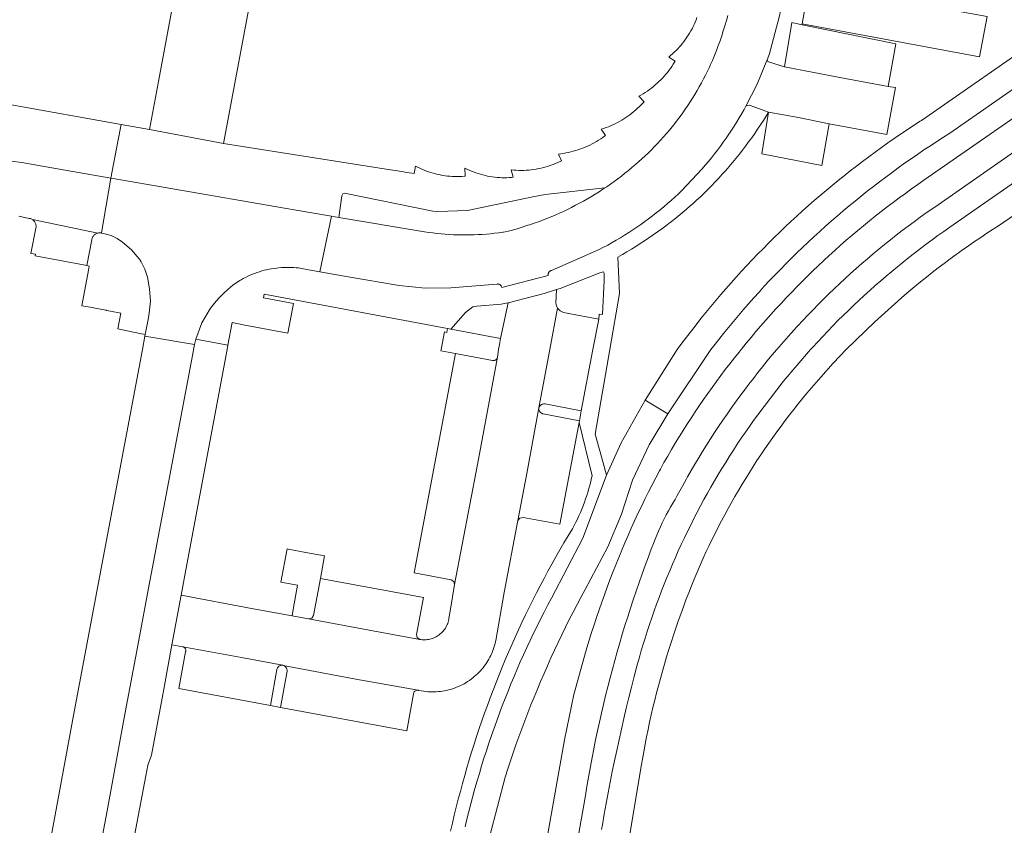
# Model space of a CAD drawing. Extents: x 146402 to 164798, y 455483 to 464134.
# Tile 268 of 575: x 157731 to 157848, y 459943 to 460039. Entities that reach past the tile are written whole.
import ezdxf

# ---------------------------------------------------------------- set-up
doc = ezdxf.new("R2010")
doc.units = 0
doc.header["$LTSCALE"] = 0.2
for name, color, linetype, lineweight in [('B-XX-VH-VERHARDING_ASFALT-GV', 252, 'CONTINUOUS', 18), ('B-XX-VH-VERHARDING_BETONSTRAATSTEEN-GV', 252, 'CONTINUOUS', 18), ('B-XX-VH-VERHARDING_TEGEL-GV', 252, 'CONTINUOUS', 18)]:
    doc.layers.add(name, color=color, linetype=linetype, lineweight=lineweight)

msp = doc.modelspace()

# ---------------------------------------------------------------- linework, layer by layer
at = {"layer": 'B-XX-VH-VERHARDING_ASFALT-GV'}
for points in [[(157853.315, 460037.496), (157838.576, 460027.273), (157838.434, 460027.183), (157837.655, 460026.679), (157836.879, 460026.169), (157836.108, 460025.652), (157835.342, 460025.128), (157834.58, 460024.598), (157833.823, 460024.061), (157833.07, 460023.518), (157832.322, 460022.968), (157831.579, 460022.412), (157830.841, 460021.849), (157830.107, 460021.28), (157829.379, 460020.705), (157828.655, 460020.124), (157827.937, 460019.536), (157827.223, 460018.942), (157826.515, 460018.342), (157825.812, 460017.736), (157825.114, 460017.124), (157824.421, 460016.506), (157823.734, 460015.882), (157823.052, 460015.252), (157822.376, 460014.617), (157821.705, 460013.975), (157821.04, 460013.328), (157820.38, 460012.675), (157819.726, 460012.016), (157819.078, 460011.352), (157818.435, 460010.682), (157817.799, 460010.006), (157817.168, 460009.326), (157816.543, 460008.639), (157815.923, 460007.948), (157815.31, 460007.251), (157814.703, 460006.549), (157814.102, 460005.841), (157813.507, 460005.129), (157812.919, 460004.411), (157812.336, 460003.688), (157811.76, 460002.961), (157811.19, 460002.228), (157810.626, 460001.49), (157810.069, 460000.748), (157809.518, 460000.001), (157805.669, 459993.997), (157808.37, 459992.342), (157813.51, 460000), (157813.871, 460000.467), (157814.444, 460001.197), (157815.023, 460001.921), (157815.608, 460002.641), (157816.2, 460003.356), (157816.797, 460004.065), (157817.401, 460004.769), (157818.011, 460005.468), (157818.627, 460006.162), (157819.248, 460006.851), (157819.876, 460007.534), (157820.51, 460008.211), (157821.149, 460008.883), (157821.794, 460009.55), (157822.445, 460010.211), (157823.101, 460010.867), (157823.763, 460011.516), (157824.431, 460012.16), (157825.104, 460012.798), (157825.783, 460013.431), (157826.467, 460014.057), (157827.157, 460014.678), (157827.851, 460015.292), (157828.552, 460015.901), (157829.257, 460016.503), (157829.967, 460017.1), (157830.683, 460017.69), (157831.404, 460018.274), (157832.129, 460018.852), (157832.86, 460019.423), (157833.596, 460019.988), (157834.336, 460020.547), (157835.081, 460021.1), (157835.831, 460021.646), (157836.586, 460022.185), (157837.345, 460022.718), (157838.109, 460023.245), (157838.877, 460023.764), (157839.65, 460024.277), (157840.427, 460024.784), (157841.196, 460025.276), (157841.97, 460025.761), (157855.935, 460035.485)], [(157796.074, 459932.818), (157798.54, 459946.671), (157798.621, 459947.18), (157798.796, 459948.245), (157798.979, 459949.31), (157799.169, 459950.373), (157799.368, 459951.434), (157799.574, 459952.494), (157799.789, 459953.552), (157800.011, 459954.609), (157800.241, 459955.664), (157800.479, 459956.718), (157800.724, 459957.769), (157800.977, 459958.819), (157801.238, 459959.867), (157801.507, 459960.913), (157801.784, 459961.957), (157802.068, 459962.999), (157802.36, 459964.038), (157802.66, 459965.076), (157802.968, 459966.111), (157803.283, 459967.144), (157803.605, 459968.174), (157803.936, 459969.202), (157804.274, 459970.228), (157804.619, 459971.251), (157804.972, 459972.271), (157805.333, 459973.289), (157805.701, 459974.305), (157806.077, 459975.317), (157806.118, 459975.437), (157806.293, 459975.939), (157806.476, 459976.438), (157806.666, 459976.934), (157806.864, 459977.427), (157807.069, 459977.918), (157807.282, 459978.405), (157807.501, 459978.889), (157807.729, 459979.369), (157807.963, 459979.846), (157808.204, 459980.32), (157808.453, 459980.79), (157808.709, 459981.256), (157808.971, 459981.718), (157809.241, 459982.176), (157809.517, 459982.63), (157810.116, 459983.729), (157810.595, 459984.607), (157810.734, 459984.852), (157811.173, 459985.617), (157811.619, 459986.378), (157812.072, 459987.136), (157812.532, 459987.889), (157812.999, 459988.638), (157813.472, 459989.382), (157813.952, 459990.123), (157814.439, 459990.859), (157814.933, 459991.59), (157815.433, 459992.317), (157815.94, 459993.04), (157816.453, 459993.757), (157816.973, 459994.471), (157817.499, 459995.179), (157818.032, 459995.883), (157818.571, 459996.581), (157819.116, 459997.275), (157819.667, 459997.964), (157820.225, 459998.648), (157820.789, 459999.326), (157821.359, 460000), (157822.186, 460000.957), (157823.026, 460001.902), (157823.215, 460002.119), (157823.247, 460002.16), (157823.847, 460002.815), (157824.452, 460003.464), (157825.063, 460004.108), (157825.68, 460004.746), (157826.303, 460005.378), (157826.931, 460006.005), (157827.565, 460006.626), (157828.204, 460007.242), (157828.849, 460007.851), (157829.5, 460008.455), (157830.156, 460009.053), (157830.817, 460009.645), (157831.483, 460010.231), (157832.155, 460010.811), (157832.832, 460011.384), (157833.514, 460011.952), (157834.201, 460012.514), (157834.894, 460013.069), (157835.591, 460013.618), (157836.293, 460014.161), (157837, 460014.697), (157837.712, 460015.227), (157838.429, 460015.751), (157839.15, 460016.268), (157840.185, 460016.966), (157868.359, 460036.622)], [(157869.991, 460034.06), (157841.979, 460014.564), (157841.265, 460014.068), (157840.556, 460013.565), (157839.852, 460013.056), (157839.152, 460012.54), (157838.457, 460012.018), (157837.767, 460011.489), (157837.082, 460010.955), (157836.402, 460010.413), (157835.727, 460009.866), (157835.056, 460009.312), (157834.391, 460008.753), (157833.732, 460008.187), (157833.077, 460007.615), (157832.428, 460007.037), (157831.784, 460006.453), (157831.145, 460005.864), (157830.512, 460005.268), (157829.884, 460004.667), (157829.262, 460004.06), (157828.646, 460003.447), (157828.035, 460002.828), (157827.43, 460002.204), (157826.831, 460001.575), (157826.237, 460000.94), (157825.65, 460000.299), (157825.379, 460000), (157822.139, 459996.208), (157819.104, 459992.25), (157818.602, 459991.557), (157818.108, 459990.86), (157817.619, 459990.157), (157817.137, 459989.451), (157816.662, 459988.74), (157816.193, 459988.024), (157815.732, 459987.304), (157815.277, 459986.58), (157814.828, 459985.852), (157814.387, 459985.119), (157813.952, 459984.383), (157813.525, 459983.642), (157813.104, 459982.897), (157812.69, 459982.149), (157812.283, 459981.396), (157811.884, 459980.64), (157811.491, 459979.88), (157811.106, 459979.117), (157810.727, 459978.35), (157810.356, 459977.579), (157809.992, 459976.805), (157809.636, 459976.027), (157809.286, 459975.247), (157808.944, 459974.463), (157808.61, 459973.676), (157808.282, 459972.886), (157807.962, 459972.092), (157807.65, 459971.296), (157807.345, 459970.497), (157807.047, 459969.695), (157806.757, 459968.891), (157806.475, 459968.083), (157806.2, 459967.273), (157805.933, 459966.461), (157805.673, 459965.646), (157805.421, 459964.829), (157805.177, 459964.009), (157805.047, 459963.563), (157804.711, 459962.319), (157804.382, 459961.073), (157804.061, 459959.825), (157803.748, 459958.575), (157803.443, 459957.323), (157803.146, 459956.069), (157802.856, 459954.813), (157802.574, 459953.556), (157802.3, 459952.297), (157802.034, 459951.036), (157801.775, 459949.773), (157801.525, 459948.509), (157801.282, 459947.244), (157801.047, 459945.977), (157800.82, 459944.708), (157800.601, 459943.438), (157800.507, 459942.88)], [(157855.566, 460031.753), (157838.886, 460020.152), (157838.145, 460019.641), (157837.409, 460019.124), (157836.677, 460018.599), (157835.951, 460018.069), (157835.228, 460017.532), (157834.511, 460016.988), (157833.799, 460016.439), (157833.091, 460015.883), (157832.389, 460015.32), (157831.691, 460014.752), (157830.998, 460014.177), (157830.311, 460013.596), (157829.629, 460013.009), (157828.952, 460012.416), (157828.28, 460011.817), (157827.614, 460011.212), (157826.953, 460010.602), (157826.298, 460009.985), (157825.648, 460009.362), (157825.004, 460008.734), (157824.365, 460008.1), (157823.732, 460007.461), (157823.104, 460006.815), (157822.483, 460006.165), (157821.867, 460005.508), (157821.257, 460004.847), (157820.653, 460004.18), (157820.055, 460003.507), (157819.463, 460002.83), (157818.877, 460002.147), (157818.297, 460001.459), (157817.723, 460000.765), (157817.156, 460000.067), (157817.102, 460000), (157816.984, 459999.854), (157816.867, 459999.708), (157816.315, 459999.017), (157815.77, 459998.321), (157815.231, 459997.62), (157814.698, 459996.915), (157814.171, 459996.204), (157813.651, 459995.489), (157813.138, 459994.769), (157812.631, 459994.045), (157812.131, 459993.316), (157811.637, 459992.582), (157811.15, 459991.844), (157810.669, 459991.102), (157810.196, 459990.355), (157809.729, 459989.604), (157809.269, 459988.849), (157808.816, 459988.09), (157808.369, 459987.327), (157807.93, 459986.56), (157807.497, 459985.788), (157807.385, 459985.585), (157806.942, 459984.744), (157806.505, 459983.899), (157806.076, 459983.051), (157805.654, 459982.199), (157805.239, 459981.343), (157804.831, 459980.484), (157804.43, 459979.622), (157804.037, 459978.756), (157803.651, 459977.887), (157803.273, 459977.015), (157802.901, 459976.139), (157802.537, 459975.261), (157802.181, 459974.379), (157801.832, 459973.495), (157801.49, 459972.607), (157801.156, 459971.717), (157800.829, 459970.824), (157800.51, 459969.928), (157800.199, 459969.03), (157799.895, 459968.129), (157799.598, 459967.225), (157799.31, 459966.319), (157799.028, 459965.411), (157798.755, 459964.5), (157798.678, 459964.239), (157797.193, 459958.929), (157796.069, 459953.531), (157792.461, 459933.21)], [(157802.359, 459933.33), (157805.265, 459950.609), (157805.372, 459951.253), (157805.526, 459952.134), (157805.688, 459953.014), (157805.857, 459953.891), (157806.034, 459954.768), (157806.22, 459955.643), (157806.413, 459956.516), (157806.613, 459957.387), (157806.822, 459958.257), (157807.038, 459959.124), (157807.262, 459959.99), (157807.494, 459960.854), (157807.734, 459961.715), (157807.981, 459962.574), (157808.236, 459963.432), (157808.499, 459964.286), (157808.769, 459965.139), (157809.047, 459965.989), (157809.332, 459966.836), (157809.625, 459967.681), (157809.926, 459968.523), (157810.234, 459969.363), (157810.549, 459970.199), (157810.872, 459971.033), (157811.203, 459971.864), (157811.541, 459972.692), (157811.886, 459973.516), (157812.239, 459974.338), (157812.599, 459975.157), (157812.966, 459975.972), (157813.273, 459976.622), (157813.637, 459977.372), (157814.007, 459978.12), (157814.385, 459978.863), (157814.769, 459979.603), (157815.161, 459980.34), (157815.56, 459981.072), (157815.966, 459981.801), (157816.379, 459982.526), (157816.799, 459983.247), (157817.226, 459983.963), (157817.659, 459984.676), (157818.1, 459985.384), (157818.547, 459986.088), (157819.001, 459986.788), (157819.461, 459987.484), (157819.928, 459988.174), (157820.402, 459988.861), (157820.883, 459989.543), (157821.37, 459990.22), (157821.863, 459990.893), (157822.363, 459991.56), (157822.869, 459992.223), (157823.381, 459992.881), (157823.9, 459993.535), (157824.425, 459994.183), (157824.957, 459994.826), (157825.494, 459995.464), (157826.038, 459996.097), (157826.587, 459996.724), (157828.089, 459998.379), (157829.63, 459999.999), (157833.023, 460003.325), (157836.574, 460006.485), (157837.096, 460006.927), (157837.782, 460007.497), (157838.472, 460008.061), (157839.168, 460008.619), (157839.868, 460009.171), (157840.573, 460009.716), (157841.284, 460010.255), (157841.999, 460010.788), (157842.718, 460011.314), (157843.443, 460011.833), (157844.172, 460012.347), (157844.906, 460012.853), (157845.644, 460013.353), (157846.387, 460013.846), (157847.134, 460014.333), (157847.885, 460014.813), (157863.362, 460025.478)], [(157787.198, 459942.105), (157788.998, 459949.094), (157789.006, 459949.119), (157789.318, 459950.083), (157789.637, 459951.045), (157789.964, 459952.004), (157790.298, 459952.96), (157790.64, 459953.914), (157790.989, 459954.864), (157791.346, 459955.813), (157791.71, 459956.758), (157792.082, 459957.7), (157792.462, 459958.639), (157792.848, 459959.576), (157793.242, 459960.509), (157793.644, 459961.439), (157794.052, 459962.366), (157794.468, 459963.29), (157794.892, 459964.21), (157795.322, 459965.127), (157795.76, 459966.041), (157796.205, 459966.951), (157796.657, 459967.857), (157797.117, 459968.76), (157797.583, 459969.66), (157798.056, 459970.555), (157798.537, 459971.447), (157801.232, 459976.538), (157802.871, 459980.425), (157804.166, 459984.44), (157806.147, 459988.665), (157808.37, 459992.342), (157805.669, 459993.997), (157802.839, 459988.901), (157801.083, 459985.04), (157798.269, 459977.546), (157794.543, 459970.431), (157794.101, 459969.599), (157793.666, 459968.763), (157793.238, 459967.924), (157792.817, 459967.081), (157792.403, 459966.234), (157791.997, 459965.384), (157791.598, 459964.531), (157791.206, 459963.674), (157790.821, 459962.814), (157790.444, 459961.95), (157790.074, 459961.084), (157789.711, 459960.214), (157789.356, 459959.341), (157789.008, 459958.466), (157788.668, 459957.587), (157788.335, 459956.706), (157788.01, 459955.821), (157787.692, 459954.935), (157787.381, 459954.045), (157787.079, 459953.153), (157786.784, 459952.258), (157786.496, 459951.361), (157786.216, 459950.461), (157785.944, 459949.559), (157785.679, 459948.655), (157785.422, 459947.748), (157785.173, 459946.839), (157784.931, 459945.929), (157784.698, 459945.016), (157784.472, 459944.101), (157784.253, 459943.185)]]:
    msp.add_lwpolyline(points, dxfattribs=at)
at = {"layer": 'B-XX-VH-VERHARDING_BETONSTRAATSTEEN-GV'}
for points in [[(157846.429, 460039.669), (157825.242, 460043.505), (157824.876, 460041.47), (157824.395, 460038.798), (157845.514, 460034.851)], [(157824.372, 460038.672), (157823.147, 460038.921), (157822.277, 460033.648), (157828.88, 460032.404), (157834.627, 460031.325), (157835.534, 460036.405)], [(157743.279, 460026.792), (157739.531, 460027.46), (157727.981, 460029.519), (157714.734, 460031.88), (157708.735, 460032.949), (157708.706, 460032.792), (157708.411, 460032.847), (157705.39, 460033.391), (157704.875, 460030.729), (157705.228, 460030.227), (157705.721, 460029.509), (157706.007, 460029.25), (157706.378, 460029.142), (157726.586, 460025.626), (157728.37, 460023.087), (157728.652, 460022.803), (157729.021, 460022.648), (157730.218, 460022.449), (157731.453, 460022.256), (157734.379, 460021.759), (157742.045, 460020.423), (157742.888, 460024.772)], [(157820.309, 460034.316), (157820.223, 460034.491), (157820.194, 460034.418), (157819.019, 460031.611), (157817.68, 460028.967), (157817.887, 460029.071), (157818.115, 460029.094), (157820.382, 460028.269), (157823.946, 460027.622), (157827.609, 460026.871), (157834.461, 460025.594), (157835.506, 460031.19), (157834.627, 460031.325), (157828.88, 460032.404), (157822.277, 460033.648), (157820.39, 460034.252)], [(157823.946, 460027.622), (157820.382, 460028.269), (157819.582, 460023.304), (157826.709, 460021.922), (157827.609, 460026.871)], [(157742.103, 460020.413), (157742.045, 460020.423), (157740.94, 460013.883), (157740.949, 460013.881), (157741.527, 460013.76), (157742.088, 460013.576), (157742.806, 460013.23), (157743.464, 460012.78), (157744.536, 460011.876), (157745.436, 460010.8), (157745.541, 460010.649), (157745.683, 460010.443), (157746.112, 460009.566), (157746.422, 460008.641), (157746.648, 460007.219), (157746.792, 460005.779), (157746.623, 460004.342), (157746.491, 460003.585), (157746.152, 460001.78), (157746.114, 460001.582), (157752.014, 460000.619), (157752.016, 460000.628), (157752.165, 460001.249), (157752.883, 460003.168), (157753.946, 460004.92), (157754.422, 460005.532), (157754.932, 460006.115), (157755.603, 460006.79), (157756.321, 460007.416), (157756.59, 460007.678), (157757.003, 460007.964), (157757.429, 460008.23), (157757.574, 460008.315), (157757.834, 460008.46), (157758.098, 460008.598), (157758.366, 460008.729), (157758.637, 460008.853), (157758.912, 460008.969), (157759.189, 460009.078), (157759.469, 460009.179), (157759.752, 460009.273), (157760.038, 460009.36), (157760.325, 460009.438), (157760.615, 460009.509), (157760.906, 460009.572), (157761.199, 460009.627), (157761.493, 460009.675), (157761.788, 460009.714), (157762.085, 460009.746), (157762.382, 460009.769), (157762.679, 460009.785), (157762.977, 460009.792), (157763.275, 460009.792), (157763.573, 460009.783), (157763.871, 460009.767), (157764.143, 460009.745), (157764.415, 460009.717), (157765.004, 460009.631), (157765.587, 460009.514), (157766.948, 460009.269), (157768.333, 460015.892), (157764.139, 460016.597), (157762.75, 460016.819), (157749.439, 460019.135)], [(157800.661, 460019.094), (157800.897, 460019.254), (157793.784, 460018.481), (157792.315, 460018.183), (157784.544, 460016.545), (157781.016, 460016.438), (157780.386, 460016.467), (157769.868, 460018.606), (157769.67, 460018.539), (157769.572, 460018.306), (157769.217, 460015.744), (157778.945, 460014.109), (157779.43, 460014.027), (157779.916, 460013.953), (157780.404, 460013.887), (157780.892, 460013.829), (157781.382, 460013.779), (157781.872, 460013.737), (157782.363, 460013.702), (157782.854, 460013.676), (157783.346, 460013.658), (157783.837, 460013.648), (157784.329, 460013.645), (157784.821, 460013.651), (157785.313, 460013.665), (157785.804, 460013.687), (157786.296, 460013.716), (157786.786, 460013.754), (157787.276, 460013.8), (157787.765, 460013.853), (157788.253, 460013.915), (157788.74, 460013.984), (157788.83, 460013.998), (157789.589, 460014.146), (157790.338, 460014.342), (157790.911, 460014.528), (157791.475, 460014.742), (157791.716, 460014.807), (157791.952, 460014.87), (157792.463, 460015.043), (157792.971, 460015.223), (157793.477, 460015.41), (157793.98, 460015.605), (157794.48, 460015.808), (157794.977, 460016.018), (157795.47, 460016.235), (157795.961, 460016.459), (157796.448, 460016.691), (157796.931, 460016.93), (157797.411, 460017.176), (157797.887, 460017.429), (157798.36, 460017.69), (157798.828, 460017.957), (157799.293, 460018.231), (157799.753, 460018.512), (157800.209, 460018.8)], [(157740.512, 460013.874), (157732.722, 460015.477), (157732.794, 460015.424), (157732.861, 460015.366), (157732.922, 460015.302), (157732.978, 460015.233), (157733.027, 460015.159), (157733.069, 460015.081), (157733.104, 460014.999), (157733.131, 460014.915), (157733.151, 460014.828), (157733.162, 460014.74), (157733.166, 460014.652), (157733.162, 460014.563), (157733.15, 460014.475), (157732.549, 460011.452), (157733.092, 460011.35), (157733.055, 460011.154), (157738.99, 460010.035), (157739.203, 460009.995), (157739.784, 460013.073), (157739.801, 460013.16), (157739.826, 460013.244), (157739.858, 460013.326), (157739.898, 460013.405), (157739.944, 460013.48), (157739.997, 460013.551), (157740.057, 460013.616), (157740.122, 460013.675), (157740.192, 460013.729), (157740.267, 460013.776), (157740.345, 460013.816), (157740.427, 460013.848)], [(157795.046, 460005.511), (157795.133, 460007.137), (157793.668, 460006.695), (157789.367, 460005.573), (157788.472, 460001.333), (157788.325, 460000.599), (157788.243, 460000), (157788.12, 459999.107), (157785.714, 459986.338), (157783.001, 459972.024), (157782.479, 459968.847), (157782.324, 459968.018), (157782.322, 459968.005), (157782.296, 459967.853), (157782.262, 459967.703), (157782.22, 459967.554), (157782.171, 459967.408), (157782.114, 459967.264), (157782.05, 459967.124), (157781.978, 459966.987), (157781.9, 459966.854), (157781.815, 459966.726), (157781.723, 459966.602), (157781.625, 459966.482), (157781.521, 459966.369), (157781.411, 459966.26), (157781.295, 459966.158), (157781.175, 459966.061), (157781.05, 459965.971), (157780.92, 459965.888), (157780.786, 459965.811), (157780.648, 459965.742), (157780.507, 459965.679), (157780.363, 459965.624), (157780.216, 459965.577), (157780.067, 459965.537), (157779.916, 459965.505), (157779.763, 459965.481), (157779.61, 459965.465), (157779.455, 459965.457), (157779.301, 459965.457), (157779.147, 459965.464), (157778.994, 459965.48), (157778.841, 459965.504), (157772.83, 459966.603), (157765.609, 459967.943), (157763.641, 459968.3), (157758.816, 459969.201), (157750.426, 459970.788), (157749.333, 459964.861), (157750.625, 459964.626), (157757.64, 459963.356), (157762.525, 459962.42), (157762.584, 459962.409), (157771.687, 459960.705), (157778.65, 459959.446), (157778.689, 459959.438), (157778.999, 459959.376), (157779.33, 459959.323), (157779.576, 459959.293), (157779.824, 459959.271), (157780.071, 459959.258), (157780.319, 459959.252), (157780.568, 459959.254), (157780.815, 459959.264), (157781.063, 459959.282), (157781.31, 459959.308), (157781.556, 459959.343), (157781.8, 459959.385), (157782.043, 459959.434), (157782.285, 459959.492), (157782.524, 459959.558), (157782.761, 459959.631), (157782.996, 459959.711), (157783.228, 459959.799), (157783.457, 459959.895), (157783.683, 459959.998), (157783.905, 459960.108), (157784.124, 459960.226), (157784.338, 459960.35), (157784.549, 459960.481), (157784.755, 459960.619), (157784.957, 459960.763), (157785.154, 459960.914), (157785.346, 459961.071), (157785.533, 459961.235), (157785.715, 459961.404), (157785.891, 459961.579), (157786.061, 459961.759), (157786.225, 459961.945), (157786.383, 459962.137), (157786.535, 459962.333), (157786.681, 459962.534), (157786.82, 459962.739), (157786.953, 459962.949), (157787.078, 459963.163), (157787.197, 459963.381), (157787.308, 459963.603), (157787.412, 459963.828), (157787.509, 459964.056), (157787.599, 459964.288), (157787.681, 459964.522), (157787.755, 459964.759), (157787.822, 459964.998), (157787.881, 459965.239), (157787.908, 459965.361), (157788.898, 459971.068), (157790.52, 459979.66), (157791.583, 459985.267), (157793.032, 459993.076), (157794.338, 460000), (157795.266, 460004.922), (157795.12, 460005.203)], [(157795.575, 460004.602), (157795.266, 460004.922), (157794.338, 460000), (157793.032, 459993.076), (157793.038, 459993.095), (157793.065, 459993.162), (157793.098, 459993.226), (157793.139, 459993.286), (157793.186, 459993.341), (157793.239, 459993.39), (157793.297, 459993.433), (157793.359, 459993.47), (157793.425, 459993.499), (157793.494, 459993.521), (157793.565, 459993.535), (157793.637, 459993.541), (157793.709, 459993.54), (157793.781, 459993.53), (157798.077, 459992.699), (157799.465, 460000), (157800.155, 460003.626), (157795.973, 460004.404)], [(157782.566, 460002.42), (157782.152, 460002.496), (157782.069, 460002.054), (157781.784, 460002.107), (157781.388, 460000), (157781.364, 459999.874), (157783.115, 459999.538), (157787.498, 459998.698), (157787.563, 459998.69), (157787.628, 459998.689), (157787.693, 459998.697), (157787.756, 459998.712), (157787.817, 459998.735), (157787.875, 459998.766), (157787.929, 459998.803), (157787.978, 459998.846), (157788.021, 459998.895), (157788.058, 459998.949), (157788.087, 459999.007), (157788.11, 459999.069), (157788.12, 459999.107), (157788.243, 460000), (157788.325, 460000.599), (157788.472, 460001.333)], [(157787.498, 459998.698), (157783.115, 459999.538), (157778.186, 459973.432), (157782.603, 459972.605), (157782.919, 459972.395), (157783.001, 459972.024), (157785.714, 459986.338), (157788.12, 459999.107), (157788.11, 459999.069), (157788.087, 459999.007), (157788.058, 459998.949), (157788.021, 459998.895), (157787.978, 459998.846), (157787.929, 459998.803), (157787.875, 459998.766), (157787.817, 459998.735), (157787.756, 459998.712), (157787.693, 459998.697), (157787.628, 459998.689), (157787.563, 459998.69)], [(157793.709, 459993.54), (157793.637, 459993.541), (157793.565, 459993.535), (157793.494, 459993.521), (157793.425, 459993.499), (157793.359, 459993.47), (157793.297, 459993.433), (157793.239, 459993.39), (157793.186, 459993.341), (157793.139, 459993.286), (157793.098, 459993.226), (157793.065, 459993.162), (157793.038, 459993.095), (157793.032, 459993.076), (157793.026, 459993.024), (157793.025, 459992.952), (157793.032, 459992.881), (157793.047, 459992.81), (157793.07, 459992.742), (157793.1, 459992.677), (157793.137, 459992.616), (157793.181, 459992.559), (157793.231, 459992.508), (157793.286, 459992.462), (157793.346, 459992.423), (157793.41, 459992.39), (157793.477, 459992.365), (157793.547, 459992.348), (157797.861, 459991.513), (157798.077, 459992.699), (157793.781, 459993.53)], [(157793.026, 459993.024), (157793.032, 459993.076), (157791.583, 459985.267), (157790.52, 459979.66), (157790.775, 459979.952), (157791.157, 459980.015), (157795.533, 459979.211), (157797.825, 459991.322), (157797.861, 459991.513), (157793.547, 459992.348), (157793.477, 459992.365), (157793.41, 459992.39), (157793.346, 459992.423), (157793.286, 459992.462), (157793.231, 459992.508), (157793.181, 459992.559), (157793.137, 459992.616), (157793.1, 459992.677), (157793.07, 459992.742), (157793.047, 459992.81), (157793.032, 459992.881), (157793.025, 459992.952)], [(157779.282, 459970.485), (157767.027, 459972.77), (157766.205, 459968.357), (157765.982, 459968.042), (157765.609, 459967.943), (157772.83, 459966.603), (157778.841, 459965.504), (157778.552, 459965.728), (157778.455, 459966.08)], [(157757.64, 459963.356), (157750.625, 459964.626), (157750.669, 459964.614), (157750.726, 459964.591), (157750.779, 459964.561), (157750.828, 459964.524), (157750.872, 459964.481), (157750.91, 459964.433), (157750.942, 459964.38), (157750.966, 459964.324), (157750.983, 459964.265), (157750.992, 459964.204), (157750.993, 459964.143), (157750.986, 459964.082), (157750.971, 459964.022), (157750.169, 459959.657), (157761.074, 459957.622), (157761.824, 459961.91), (157761.84, 459961.979), (157761.864, 459962.045), (157761.895, 459962.109), (157761.933, 459962.168), (157761.977, 459962.223), (157762.027, 459962.272), (157762.083, 459962.315), (157762.143, 459962.352), (157762.207, 459962.382), (157762.274, 459962.404), (157762.343, 459962.419), (157762.413, 459962.426), (157762.484, 459962.424), (157762.525, 459962.42)], [(157762.484, 459962.424), (157762.413, 459962.426), (157762.343, 459962.419), (157762.274, 459962.404), (157762.207, 459962.382), (157762.143, 459962.352), (157762.083, 459962.315), (157762.027, 459962.272), (157761.977, 459962.223), (157761.933, 459962.168), (157761.895, 459962.109), (157761.864, 459962.045), (157761.84, 459961.979), (157761.824, 459961.91), (157761.074, 459957.622), (157762.252, 459957.385), (157763.047, 459961.733), (157763.052, 459961.803), (157763.049, 459961.873), (157763.038, 459961.942), (157763.019, 459962.01), (157762.992, 459962.075), (157762.959, 459962.137), (157762.918, 459962.194), (157762.871, 459962.247), (157762.819, 459962.293), (157762.762, 459962.334), (157762.7, 459962.367), (157762.635, 459962.394), (157762.584, 459962.409), (157762.525, 459962.42)], [(157771.687, 459960.705), (157762.584, 459962.409), (157762.635, 459962.394), (157762.7, 459962.367), (157762.762, 459962.334), (157762.819, 459962.293), (157762.871, 459962.247), (157762.918, 459962.194), (157762.959, 459962.137), (157762.992, 459962.075), (157763.019, 459962.01), (157763.038, 459961.942), (157763.049, 459961.873), (157763.052, 459961.803), (157763.047, 459961.733), (157762.252, 459957.385), (157777.291, 459954.605), (157778.106, 459959.006), (157778.117, 459959.087), (157778.145, 459959.17), (157778.19, 459959.25), (157778.252, 459959.322), (157778.328, 459959.38), (157778.412, 459959.422), (157778.501, 459959.446), (157778.65, 459959.446)]]:
    msp.add_lwpolyline(points, close=True, dxfattribs=at)
for points in [[(157749.552, 460041.772), (157747.719, 460031.933), (157746.65, 460026.192), (157755.487, 460024.539), (157758.752, 460041.923)], [(157811.856, 460039.533), (157811.753, 460039.259), (157811.642, 460038.988), (157811.524, 460038.72), (157811.398, 460038.455), (157811.266, 460038.193), (157811.126, 460037.936), (157810.98, 460037.682), (157810.826, 460037.432), (157810.666, 460037.187), (157810.5, 460036.946), (157810.326, 460036.71), (157810.146, 460036.478), (157809.961, 460036.252), (157809.769, 460036.03), (157809.57, 460035.815), (157809.367, 460035.604), (157809.157, 460035.399), (157808.942, 460035.2), (157808.722, 460035.007), (157808.496, 460034.82), (157809.258, 460034.34), (157809.188, 460034.221), (157809.031, 460033.968), (157808.867, 460033.719), (157808.698, 460033.475), (157808.521, 460033.235), (157808.338, 460033.001), (157808.149, 460032.771), (157807.954, 460032.546), (157807.753, 460032.327), (157807.546, 460032.113), (157807.333, 460031.905), (157807.115, 460031.703), (157806.891, 460031.506), (157806.663, 460031.316), (157806.429, 460031.132), (157806.19, 460030.954), (157805.947, 460030.783), (157805.699, 460030.618), (157805.447, 460030.46), (157805.19, 460030.309), (157804.93, 460030.165), (157805.553, 460029.515), (157805.411, 460029.356), (157805.209, 460029.14), (157805.001, 460028.929), (157804.788, 460028.724), (157804.569, 460028.525), (157804.344, 460028.332), (157804.115, 460028.145), (157803.88, 460027.964), (157803.641, 460027.79), (157803.397, 460027.622), (157803.149, 460027.461), (157802.897, 460027.306), (157802.64, 460027.159), (157802.379, 460027.018), (157802.115, 460026.885), (157801.847, 460026.758), (157801.576, 460026.639), (157801.302, 460026.528), (157801.025, 460026.424), (157800.745, 460026.327), (157800.463, 460026.238), (157800.984, 460025.505), (157800.887, 460025.433), (157800.644, 460025.257), (157800.395, 460025.088), (157800.143, 460024.926), (157799.886, 460024.771), (157799.625, 460024.622), (157799.36, 460024.481), (157799.092, 460024.347), (157798.82, 460024.219), (157798.544, 460024.1), (157798.266, 460023.987), (157797.985, 460023.882), (157797.701, 460023.785), (157797.415, 460023.695), (157797.126, 460023.613), (157796.835, 460023.538), (157796.542, 460023.471), (157796.248, 460023.412), (157795.952, 460023.361), (157795.655, 460023.318), (157795.357, 460023.283), (157795.711, 460022.455), (157795.57, 460022.388), (157795.297, 460022.264), (157795.021, 460022.149), (157794.742, 460022.04), (157794.461, 460021.94), (157794.176, 460021.846), (157793.89, 460021.761), (157793.601, 460021.683), (157793.31, 460021.612), (157793.018, 460021.55), (157792.724, 460021.495), (157792.428, 460021.449), (157792.131, 460021.41), (157791.834, 460021.379), (157791.536, 460021.356), (157791.237, 460021.341), (157790.938, 460021.334), (157790.639, 460021.336), (157790.34, 460021.345), (157790.041, 460021.362), (157789.743, 460021.387), (157789.954, 460020.512), (157789.778, 460020.496), (157789.491, 460020.477), (157789.204, 460020.466), (157788.916, 460020.463), (157788.629, 460020.468), (157788.342, 460020.481), (157788.055, 460020.502), (157787.769, 460020.531), (157787.484, 460020.568), (157787.2, 460020.612), (157786.917, 460020.665), (157786.636, 460020.725), (157786.357, 460020.794), (157786.08, 460020.87), (157785.805, 460020.953), (157785.532, 460021.045), (157785.262, 460021.144), (157784.995, 460021.25), (157784.731, 460021.364), (157784.47, 460021.485), (157784.213, 460021.613), (157784.24, 460020.652), (157784.161, 460020.645), (157783.874, 460020.623), (157783.587, 460020.609), (157783.299, 460020.604), (157783.011, 460020.606), (157782.724, 460020.617), (157782.436, 460020.635), (157782.15, 460020.661), (157781.864, 460020.696), (157781.58, 460020.738), (157781.296, 460020.788), (157781.014, 460020.846), (157780.734, 460020.912), (157780.456, 460020.985), (157780.18, 460021.067), (157779.907, 460021.155), (157779.635, 460021.252), (157779.367, 460021.356), (157779.102, 460021.467), (157778.84, 460021.586), (157778.581, 460021.712), (157778.326, 460021.845), (157778.186, 460020.956), (157777.297, 460021.096), (157776.704, 460021.19), (157774.829, 460021.486), (157755.487, 460024.539), (157746.65, 460026.192), (157743.279, 460026.792), (157742.888, 460024.772), (157742.045, 460020.423), (157742.103, 460020.413), (157749.439, 460019.135), (157762.75, 460016.819), (157764.139, 460016.597), (157768.333, 460015.892), (157769.217, 460015.744), (157769.572, 460018.306), (157769.67, 460018.539), (157769.868, 460018.606), (157780.386, 460016.467), (157781.016, 460016.438), (157784.544, 460016.545), (157792.315, 460018.183), (157793.784, 460018.481), (157800.897, 460019.254), (157801.108, 460019.396), (157801.551, 460019.703), (157801.989, 460020.018), (157802.423, 460020.339), (157802.852, 460020.666), (157803.275, 460020.999), (157803.694, 460021.339), (157804.108, 460021.685), (157804.141, 460021.713), (157804.335, 460021.87), (157804.517, 460022.017), (157804.913, 460022.361), (157805.304, 460022.711), (157805.689, 460023.067), (157806.069, 460023.429), (157806.443, 460023.797), (157806.812, 460024.17), (157807.175, 460024.549), (157807.532, 460024.933), (157807.883, 460025.323), (157808.228, 460025.718), (157808.567, 460026.118), (157808.9, 460026.523), (157809.227, 460026.933), (157809.547, 460027.349), (157809.862, 460027.769), (157810.169, 460028.194), (157810.47, 460028.623), (157810.765, 460029.057), (157811.053, 460029.496), (157811.334, 460029.939), (157811.609, 460030.386), (157811.876, 460030.837), (157812.137, 460031.292), (157812.39, 460031.751), (157812.637, 460032.214), (157812.876, 460032.681), (157813.109, 460033.152), (157813.334, 460033.625), (157813.487, 460033.958), (157813.597, 460034.182), (157813.72, 460034.432), (157813.951, 460035.013), (157814.175, 460035.598), (157814.391, 460036.185), (157814.6, 460036.775), (157814.801, 460037.367), (157814.994, 460037.962), (157815.18, 460038.559), (157815.358, 460039.159), (157815.529, 460039.761)], [(157815.529, 460039.761), (157815.358, 460039.159), (157815.18, 460038.559), (157814.994, 460037.962), (157814.801, 460037.367), (157814.6, 460036.775), (157814.391, 460036.185), (157814.175, 460035.598), (157813.951, 460035.013), (157813.72, 460034.432), (157813.597, 460034.182), (157813.487, 460033.958), (157813.334, 460033.625), (157813.109, 460033.152), (157812.876, 460032.681), (157812.637, 460032.214), (157812.39, 460031.751), (157812.137, 460031.292), (157811.876, 460030.837), (157811.609, 460030.386), (157811.334, 460029.939), (157811.053, 460029.496), (157810.765, 460029.057), (157810.47, 460028.623), (157810.169, 460028.194), (157809.862, 460027.769), (157809.547, 460027.349), (157809.227, 460026.933), (157808.9, 460026.523), (157808.567, 460026.118), (157808.228, 460025.718), (157807.883, 460025.323), (157807.532, 460024.933), (157807.175, 460024.549), (157806.812, 460024.17), (157806.443, 460023.797), (157806.069, 460023.429), (157805.689, 460023.067), (157805.304, 460022.711), (157804.913, 460022.361), (157804.517, 460022.017), (157804.335, 460021.87), (157804.141, 460021.713), (157804.108, 460021.685), (157803.694, 460021.339), (157803.275, 460020.999), (157802.852, 460020.666), (157802.423, 460020.339), (157801.989, 460020.018), (157801.551, 460019.703), (157801.108, 460019.396), (157800.897, 460019.254), (157800.661, 460019.094), (157800.209, 460018.8), (157799.753, 460018.512), (157799.293, 460018.231), (157798.828, 460017.957), (157798.36, 460017.69), (157797.887, 460017.429), (157797.411, 460017.176), (157796.931, 460016.93), (157796.448, 460016.691), (157795.961, 460016.459), (157795.47, 460016.235), (157794.977, 460016.018), (157794.48, 460015.808), (157793.98, 460015.605), (157793.477, 460015.41), (157792.971, 460015.223), (157792.463, 460015.043), (157791.952, 460014.87), (157791.716, 460014.807), (157791.475, 460014.742), (157790.911, 460014.528), (157790.338, 460014.342), (157789.589, 460014.146), (157788.83, 460013.998), (157788.74, 460013.984), (157788.253, 460013.915), (157787.765, 460013.853), (157787.276, 460013.8), (157786.786, 460013.754), (157786.296, 460013.716), (157785.804, 460013.687), (157785.313, 460013.665), (157784.821, 460013.651), (157784.329, 460013.645), (157783.837, 460013.648), (157783.346, 460013.658), (157782.854, 460013.676), (157782.363, 460013.702), (157781.872, 460013.737), (157781.382, 460013.779), (157780.892, 460013.829), (157780.404, 460013.887), (157779.916, 460013.953), (157779.43, 460014.027), (157778.945, 460014.109), (157769.217, 460015.744), (157768.333, 460015.892), (157766.948, 460009.269), (157770.32, 460008.662), (157776.4, 460007.627), (157779.472, 460007.312), (157782.56, 460007.369), (157788.04, 460007.801), (157788.071, 460007.807), (157788.133, 460007.812), (157788.194, 460007.809), (157788.255, 460007.798), (157788.314, 460007.779), (157788.37, 460007.753), (157788.422, 460007.72), (157788.469, 460007.68), (157788.511, 460007.635), (157788.547, 460007.584), (157788.576, 460007.53), (157788.597, 460007.472), (157788.611, 460007.412), (157794.142, 460008.841), (157794.139, 460008.856), (157794.132, 460008.919), (157794.133, 460008.982), (157794.142, 460009.044), (157794.159, 460009.104), (157794.184, 460009.163), (157794.216, 460009.217), (157794.254, 460009.267), (157794.298, 460009.312), (157794.348, 460009.35), (157794.402, 460009.383), (157794.46, 460009.407), (157794.52, 460009.425), (157800.227, 460011.908), (157800.739, 460012.176), (157801.247, 460012.451), (157801.751, 460012.733), (157802.251, 460013.022), (157802.747, 460013.318), (157803.239, 460013.62), (157803.727, 460013.93), (157804.21, 460014.246), (157804.689, 460014.569), (157805.163, 460014.898), (157805.633, 460015.235), (157806.098, 460015.577), (157806.558, 460015.926), (157807.014, 460016.281), (157807.464, 460016.643), (157807.91, 460017.01), (157808.35, 460017.384), (157808.785, 460017.764), (157809.215, 460018.15), (157809.639, 460018.542), (157810.021, 460018.904), (157812.457, 460021.505), (157812.837, 460021.944), (157813.21, 460022.389), (157813.577, 460022.839), (157813.938, 460023.293), (157814.293, 460023.753), (157814.641, 460024.217), (157814.983, 460024.686), (157815.318, 460025.16), (157815.647, 460025.639), (157815.969, 460026.122), (157816.285, 460026.609), (157816.594, 460027.1), (157816.896, 460027.596), (157817.191, 460028.096), (157817.479, 460028.6), (157817.644, 460028.896), (157817.68, 460028.967), (157819.019, 460031.611), (157820.194, 460034.418), (157820.223, 460034.491), (157820.432, 460035.01), (157820.483, 460035.236), (157821.66, 460039.585)], [(157868.359, 460036.622), (157840.185, 460016.966), (157839.15, 460016.268), (157838.429, 460015.751), (157837.712, 460015.227), (157837, 460014.697), (157836.293, 460014.161), (157835.591, 460013.618), (157834.894, 460013.069), (157834.201, 460012.514), (157833.514, 460011.952), (157832.832, 460011.384), (157832.155, 460010.811), (157831.483, 460010.231), (157830.817, 460009.645), (157830.156, 460009.053), (157829.5, 460008.455), (157828.849, 460007.851), (157828.204, 460007.242), (157827.565, 460006.626), (157826.931, 460006.005), (157826.303, 460005.378), (157825.68, 460004.746), (157825.063, 460004.108), (157824.452, 460003.464), (157823.847, 460002.815), (157823.247, 460002.16), (157823.215, 460002.119), (157823.026, 460001.902), (157822.186, 460000.957), (157821.359, 460000), (157820.789, 459999.326), (157820.225, 459998.648), (157819.667, 459997.964), (157819.116, 459997.275), (157818.571, 459996.581), (157818.032, 459995.883), (157817.499, 459995.179), (157816.973, 459994.471), (157816.453, 459993.757), (157815.94, 459993.04), (157815.433, 459992.317), (157814.933, 459991.59), (157814.439, 459990.859), (157813.952, 459990.123), (157813.472, 459989.382), (157812.999, 459988.638), (157812.532, 459987.889), (157812.072, 459987.136), (157811.619, 459986.378), (157811.173, 459985.617), (157810.734, 459984.852), (157810.595, 459984.607), (157810.116, 459983.729), (157809.517, 459982.63), (157809.241, 459982.176), (157808.971, 459981.718), (157808.709, 459981.256), (157808.453, 459980.79), (157808.204, 459980.32), (157807.963, 459979.846), (157807.729, 459979.369), (157807.501, 459978.889), (157807.282, 459978.405), (157807.069, 459977.918), (157806.864, 459977.427), (157806.666, 459976.934), (157806.476, 459976.438), (157806.293, 459975.939), (157806.118, 459975.437), (157806.077, 459975.317), (157805.701, 459974.305), (157805.333, 459973.289), (157804.972, 459972.271), (157804.619, 459971.251), (157804.274, 459970.228), (157803.936, 459969.202), (157803.605, 459968.174), (157803.283, 459967.144), (157802.968, 459966.111), (157802.66, 459965.076), (157802.36, 459964.038), (157802.068, 459962.999), (157801.784, 459961.957), (157801.507, 459960.913), (157801.238, 459959.867), (157800.977, 459958.819), (157800.724, 459957.769), (157800.479, 459956.718), (157800.241, 459955.664), (157800.011, 459954.609), (157799.789, 459953.552), (157799.574, 459952.494), (157799.368, 459951.434), (157799.169, 459950.373), (157798.979, 459949.31), (157798.796, 459948.245), (157798.621, 459947.18), (157798.54, 459946.671), (157796.074, 459932.818)], [(157800.507, 459942.88), (157800.601, 459943.438), (157800.82, 459944.708), (157801.047, 459945.977), (157801.282, 459947.244), (157801.525, 459948.509), (157801.775, 459949.773), (157802.034, 459951.036), (157802.3, 459952.297), (157802.574, 459953.556), (157802.856, 459954.813), (157803.146, 459956.069), (157803.443, 459957.323), (157803.748, 459958.575), (157804.061, 459959.825), (157804.382, 459961.073), (157804.711, 459962.319), (157805.047, 459963.563), (157805.177, 459964.009), (157805.421, 459964.829), (157805.673, 459965.646), (157805.933, 459966.461), (157806.2, 459967.273), (157806.475, 459968.083), (157806.757, 459968.891), (157807.047, 459969.695), (157807.345, 459970.497), (157807.65, 459971.296), (157807.962, 459972.092), (157808.282, 459972.886), (157808.61, 459973.676), (157808.944, 459974.463), (157809.286, 459975.247), (157809.636, 459976.027), (157809.992, 459976.805), (157810.356, 459977.579), (157810.727, 459978.35), (157811.106, 459979.117), (157811.491, 459979.88), (157811.884, 459980.64), (157812.283, 459981.396), (157812.69, 459982.149), (157813.104, 459982.897), (157813.525, 459983.642), (157813.952, 459984.383), (157814.387, 459985.119), (157814.828, 459985.852), (157815.277, 459986.58), (157815.732, 459987.304), (157816.193, 459988.024), (157816.662, 459988.74), (157817.137, 459989.451), (157817.619, 459990.157), (157818.108, 459990.86), (157818.602, 459991.557), (157819.104, 459992.25), (157822.139, 459996.208), (157825.379, 460000), (157825.65, 460000.299), (157826.237, 460000.94), (157826.831, 460001.575), (157827.43, 460002.204), (157828.035, 460002.828), (157828.646, 460003.447), (157829.262, 460004.06), (157829.884, 460004.667), (157830.512, 460005.268), (157831.145, 460005.864), (157831.784, 460006.453), (157832.428, 460007.037), (157833.077, 460007.615), (157833.732, 460008.187), (157834.391, 460008.753), (157835.056, 460009.312), (157835.727, 460009.866), (157836.402, 460010.413), (157837.082, 460010.955), (157837.767, 460011.489), (157838.457, 460012.018), (157839.152, 460012.54), (157839.852, 460013.056), (157840.556, 460013.565), (157841.265, 460014.068), (157841.979, 460014.564), (157869.991, 460034.06)], [(157731.107, 460015.874), (157732.348, 460015.624), (157732.397, 460015.614), (157732.483, 460015.591), (157732.566, 460015.56), (157732.646, 460015.522), (157732.722, 460015.477), (157740.512, 460013.874), (157740.598, 460013.891), (157740.686, 460013.9), (157740.774, 460013.902), (157740.862, 460013.895), (157740.94, 460013.883), (157742.045, 460020.423), (157734.379, 460021.759), (157731.453, 460022.256), (157730.218, 460022.449)], [(157740.504, 459939.211), (157741.617, 459945.083), (157743.655, 459956.174), (157745.382, 459965.41), (157746.558, 459971.604), (157747.025, 459974.117), (157751.891, 459999.92), (157751.896, 459999.96), (157751.903, 460000), (157752.014, 460000.619), (157746.114, 460001.582), (157745.817, 460000), (157740.761, 459973.114), (157737.707, 459956.878), (157734.878, 459941.597)]]:
    msp.add_lwpolyline(points, dxfattribs=at)
at = {"layer": 'B-XX-VH-VERHARDING_TEGEL-GV'}
for points in [[(157823.428, 460043.829), (157822.631, 460043.984), (157821.66, 460039.585), (157820.483, 460035.236), (157820.432, 460035.01), (157820.223, 460034.491), (157820.309, 460034.316), (157820.39, 460034.252), (157822.277, 460033.648), (157823.147, 460038.921), (157824.372, 460038.672), (157824.395, 460038.798), (157824.876, 460041.47), (157825.242, 460043.505)], [(157740.862, 460013.895), (157740.774, 460013.902), (157740.686, 460013.9), (157740.598, 460013.891), (157740.512, 460013.874), (157740.427, 460013.848), (157740.345, 460013.816), (157740.267, 460013.776), (157740.192, 460013.729), (157740.122, 460013.675), (157740.057, 460013.616), (157739.997, 460013.551), (157739.944, 460013.48), (157739.898, 460013.405), (157739.858, 460013.326), (157739.826, 460013.244), (157739.801, 460013.16), (157739.784, 460013.073), (157739.203, 460009.995), (157739.481, 460009.943), (157739.389, 460009.451), (157738.593, 460005.226), (157739.821, 460004.994), (157740.411, 460004.883), (157741.492, 460004.68), (157741.541, 460004.67), (157742.032, 460004.578), (157743.27, 460004.344), (157742.914, 460002.455), (157745.53, 460001.909), (157746.152, 460001.78), (157746.491, 460003.585), (157746.623, 460004.342), (157746.792, 460005.779), (157746.648, 460007.219), (157746.422, 460008.641), (157746.112, 460009.566), (157745.683, 460010.443), (157745.541, 460010.649), (157745.436, 460010.8), (157744.536, 460011.876), (157743.464, 460012.78), (157742.806, 460013.23), (157742.088, 460013.576), (157741.527, 460013.76), (157740.949, 460013.881), (157740.94, 460013.883)], [(157763.17, 459976.254), (157763.043, 459976.278), (157762.299, 459972.317), (157764.307, 459971.94), (157763.784, 459969.07), (157763.641, 459968.3), (157765.609, 459967.943), (157765.982, 459968.042), (157766.205, 459968.357), (157767.027, 459972.77), (157767.504, 459975.44), (157765.263, 459975.861)]]:
    msp.add_lwpolyline(points, close=True, dxfattribs=at)
for points in [[(157784.253, 459943.185), (157784.472, 459944.101), (157784.698, 459945.016), (157784.931, 459945.929), (157785.173, 459946.839), (157785.422, 459947.748), (157785.679, 459948.655), (157785.944, 459949.559), (157786.216, 459950.461), (157786.496, 459951.361), (157786.784, 459952.258), (157787.079, 459953.153), (157787.381, 459954.045), (157787.692, 459954.935), (157788.01, 459955.821), (157788.335, 459956.706), (157788.668, 459957.587), (157789.008, 459958.466), (157789.356, 459959.341), (157789.711, 459960.214), (157790.074, 459961.084), (157790.444, 459961.95), (157790.821, 459962.814), (157791.206, 459963.674), (157791.598, 459964.531), (157791.997, 459965.384), (157792.403, 459966.234), (157792.817, 459967.081), (157793.238, 459967.924), (157793.666, 459968.763), (157794.101, 459969.599), (157794.543, 459970.431), (157798.269, 459977.546), (157801.083, 459985.04), (157800.68, 459986.513), (157799.749, 459989.915), (157801.482, 460000), (157802.626, 460006.66), (157802.427, 460011.022), (157802.97, 460011.326), (157803.508, 460011.637), (157804.042, 460011.955), (157804.573, 460012.28), (157805.099, 460012.612), (157805.621, 460012.95), (157806.138, 460013.295), (157806.651, 460013.647), (157807.159, 460014.005), (157807.663, 460014.37), (157808.162, 460014.741), (157808.656, 460015.119), (157809.145, 460015.503), (157809.63, 460015.893), (157810.109, 460016.289), (157810.583, 460016.692), (157811.052, 460017.1), (157811.347, 460017.363), (157811.807, 460017.781), (157812.261, 460018.205), (157812.709, 460018.635), (157813.153, 460019.07), (157813.59, 460019.512), (157814.022, 460019.958), (157814.448, 460020.411), (157814.868, 460020.868), (157815.282, 460021.332), (157815.69, 460021.8), (157816.093, 460022.273), (157816.488, 460022.752), (157816.878, 460023.236), (157817.262, 460023.725), (157817.639, 460024.219), (157818.01, 460024.717), (157818.374, 460025.22), (157818.732, 460025.728), (157819.083, 460026.241), (157819.428, 460026.758), (157819.766, 460027.279), (157820.097, 460027.805), (157820.382, 460028.269), (157818.115, 460029.094), (157817.887, 460029.071), (157817.68, 460028.967), (157817.644, 460028.896), (157817.479, 460028.6), (157817.191, 460028.096), (157816.896, 460027.596), (157816.594, 460027.1), (157816.285, 460026.609), (157815.969, 460026.122), (157815.647, 460025.639), (157815.318, 460025.16), (157814.983, 460024.686), (157814.641, 460024.217), (157814.293, 460023.753), (157813.938, 460023.293), (157813.577, 460022.839), (157813.21, 460022.389), (157812.837, 460021.944), (157812.457, 460021.505), (157810.021, 460018.904), (157809.639, 460018.542), (157809.215, 460018.15), (157808.785, 460017.764), (157808.35, 460017.384), (157807.91, 460017.01), (157807.464, 460016.643), (157807.014, 460016.281), (157806.558, 460015.926), (157806.098, 460015.577), (157805.633, 460015.235), (157805.163, 460014.898), (157804.689, 460014.569), (157804.21, 460014.246), (157803.727, 460013.93), (157803.239, 460013.62), (157802.747, 460013.318), (157802.251, 460013.022), (157801.751, 460012.733), (157801.247, 460012.451), (157800.739, 460012.176), (157800.227, 460011.908), (157794.52, 460009.425), (157794.46, 460009.407), (157794.402, 460009.383), (157794.348, 460009.35), (157794.298, 460009.312), (157794.254, 460009.267), (157794.216, 460009.217), (157794.184, 460009.163), (157794.159, 460009.104), (157794.142, 460009.044), (157794.133, 460008.982), (157794.132, 460008.919), (157794.139, 460008.856), (157794.142, 460008.841), (157788.611, 460007.412), (157788.597, 460007.472), (157788.576, 460007.53), (157788.547, 460007.584), (157788.511, 460007.635), (157788.469, 460007.68), (157788.422, 460007.72), (157788.37, 460007.753), (157788.314, 460007.779), (157788.255, 460007.798), (157788.194, 460007.809), (157788.133, 460007.812), (157788.071, 460007.807), (157788.04, 460007.801), (157782.56, 460007.369), (157779.472, 460007.312), (157776.4, 460007.627), (157770.32, 460008.662), (157766.948, 460009.269), (157765.587, 460009.514), (157765.004, 460009.631), (157764.415, 460009.717), (157764.143, 460009.745), (157763.871, 460009.767), (157763.573, 460009.783), (157763.275, 460009.792), (157762.977, 460009.792), (157762.679, 460009.785), (157762.382, 460009.769), (157762.085, 460009.746), (157761.788, 460009.714), (157761.493, 460009.675), (157761.199, 460009.627), (157760.906, 460009.572), (157760.615, 460009.509), (157760.325, 460009.438), (157760.038, 460009.36), (157759.752, 460009.273), (157759.469, 460009.179), (157759.189, 460009.078), (157758.912, 460008.969), (157758.637, 460008.853), (157758.366, 460008.729), (157758.098, 460008.598), (157757.834, 460008.46), (157757.574, 460008.315), (157757.429, 460008.23), (157757.003, 460007.964), (157756.59, 460007.678), (157756.321, 460007.416), (157755.603, 460006.79), (157754.932, 460006.115), (157754.422, 460005.532), (157753.946, 460004.92), (157752.883, 460003.168), (157752.165, 460001.249), (157755.998, 460000.528), (157756.503, 460003.214), (157757.82, 460002.966), (157763.137, 460001.967), (157763.798, 460005.486), (157760.231, 460006.156), (157760.314, 460006.598), (157782.152, 460002.496), (157782.566, 460002.42), (157784.31, 460004.412), (157785.17, 460005.077), (157785.663, 460005.163), (157788.545, 460005.391), (157789.327, 460005.562), (157789.367, 460005.573), (157793.668, 460006.695), (157795.133, 460007.137), (157795.57, 460007.268), (157800.29, 460009.145), (157800.716, 460009.247), (157800.816, 460009.084), (157800.823, 460008.229), (157800.591, 460004.184), (157800.229, 460004.214), (157800.155, 460003.626), (157799.465, 460000), (157798.077, 459992.699), (157797.861, 459991.513), (157797.825, 459991.322), (157799.361, 459984.976), (157799.304, 459984.718), (157799.205, 459984.298), (157799.098, 459983.88), (157798.983, 459983.464), (157798.861, 459983.05), (157798.731, 459982.639), (157798.593, 459982.23), (157798.448, 459981.824), (157798.295, 459981.42), (157798.135, 459981.019), (157797.968, 459980.622), (157797.793, 459980.227), (157797.611, 459979.836), (157797.421, 459979.448), (157797.225, 459979.064), (157797.021, 459978.684), (157796.518, 459977.85), (157796.021, 459977.011), (157795.531, 459976.168), (157795.049, 459975.321), (157794.573, 459974.471), (157794.104, 459973.616), (157793.642, 459972.758), (157793.188, 459971.896), (157792.74, 459971.03), (157792.299, 459970.161), (157791.866, 459969.288), (157791.44, 459968.411), (157791.021, 459967.531), (157790.609, 459966.648), (157790.205, 459965.761), (157789.808, 459964.871), (157789.418, 459963.978), (157789.035, 459963.081), (157788.66, 459962.182), (157788.293, 459961.279), (157787.932, 459960.374), (157787.579, 459959.465), (157787.234, 459958.554), (157786.896, 459957.639), (157786.566, 459956.723), (157786.243, 459955.803), (157785.928, 459954.881), (157785.62, 459953.956), (157785.32, 459953.029), (157785.027, 459952.099), (157784.743, 459951.167), (157784.465, 459950.233), (157784.196, 459949.296), (157783.934, 459948.357), (157783.68, 459947.416), (157783.434, 459946.473), (157783.195, 459945.528), (157782.964, 459944.581), (157782.741, 459943.633), (157782.526, 459942.682)], [(157742.325, 459928.783), (157746.246, 459949.277), (157746.475, 459950.529), (157746.913, 459951.725), (157748.161, 459958.501), (157748.439, 459960.009), (157749.333, 459964.861), (157750.426, 459970.788), (157751.095, 459974.422), (157755.899, 460000), (157755.998, 460000.528), (157752.165, 460001.249), (157752.016, 460000.628), (157752.014, 460000.619), (157751.903, 460000), (157751.896, 459999.96), (157751.891, 459999.92), (157747.025, 459974.117), (157746.558, 459971.604), (157745.382, 459965.41), (157743.655, 459956.174), (157741.617, 459945.083), (157740.504, 459939.211)]]:
    msp.add_lwpolyline(points, dxfattribs=at)

doc.saveas('drawing.dxf')
